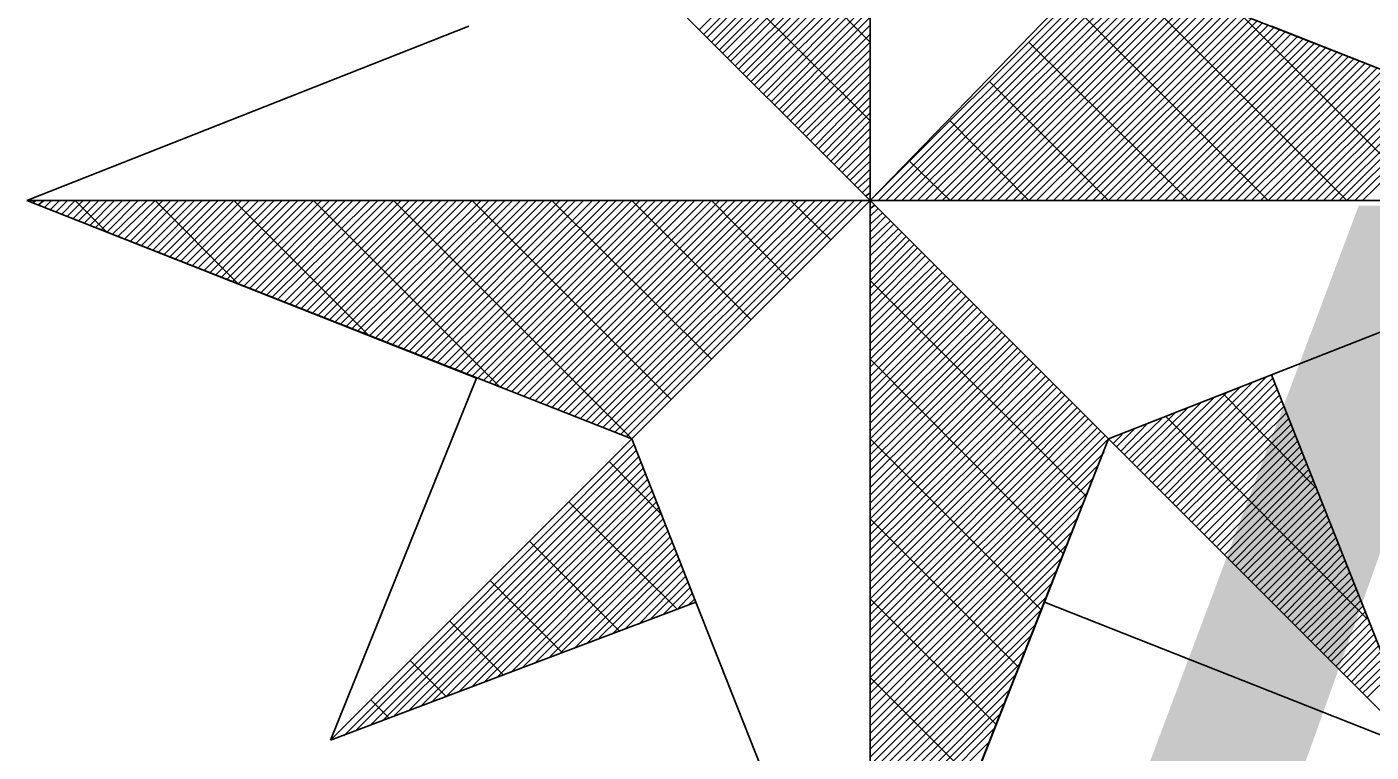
# Model space of a CAD drawing. Extents: x -729889 to -691139, y -995431 to -974354.
# Drawn here: x -725501.115 to -725499.035, y -978448.674 to -978447.551 of the extents above; entities that cross this region are included whole.
import ezdxf

# ---------------------------------------------------------------- set-up
doc = ezdxf.new("R2010")
doc.units = 0
for name, color, linetype in [('Atributy', 7, 'Continuous'), ('Skutečně zaměřené kabelové vedení', 7, 'Continuous'), ('Světelný bod se zemním svítidlem', 7, 'Continuous')]:
    doc.layers.add(name, color=color, linetype=linetype)

# ---------------------------------------------------------------- blocks, each defined once
blk = doc.blocks.new('Světlo')
at = {"layer": 'Světelný bod se zemním svítidlem'}
for p, q in [((0, 0), (0, 1.6939)), ((0, 1.6939), (0, -1.3043)), ((0, 0.2452), (-0.3148, 0.5617)), ((-0.2643, 0.2643), (0, 0.5287)), ((-0.2574, 0.2574), (0, 0.5165)), ((-0.2522, 0.2522), (0, 0.5043)), ((-0.2452, 0.2452), (0, 0.4922)), ((-0.24, 0.24), (0, 0.48)), ((0, 0.1235), (-0.3426, 0.4643)), ((-0.233, 0.233), (0, 0.4678)), ((-0.2278, 0.2278), (0, 0.4557)), ((-0.2209, 0.2209), (0, 0.4435)), ((-0.2157, 0.2157), (0, 0.4296)), ((-0.2087, 0.2087), (0, 0.4174)), ((-0.2035, 0.2035), (0, 0.4052)), ((-0.1965, 0.1965), (0, 0.393)), ((-0.1913, 0.1913), (0, 0.3809)), ((-0.3687, 0.3687), (0, 0)), ((0, 0), (-0.3687, 0.3687)), ((-0.1843, 0.1843), (0, 0.3687)), ((-0.1791, 0.1791), (0, 0.3565)), ((0.3687, 0.3687), (0, 0)), ((0.3687, 0.3687), (0, 0)), ((0, 0), (0.3687, 0.3687)), ((0.0122, 0), (0.3774, 0.3652)), ((0.0243, 0), (0.3861, 0.3617)), ((0.0365, 0), (0.3948, 0.3583)), ((0.0487, 0), (0.4035, 0.3548)), ((1.3043, 0), (0.3687, 0.3687)), ((0.7374, 0), (0.3687, 0.3687)), ((-0.1722, 0.1722), (0, 0.3443)), ((0.0609, 0), (0.4139, 0.3513)), ((0.073, 0), (0.4226, 0.3478)), ((0.0852, 0), (0.4313, 0.3443)), ((0.0991, 0), (0.44, 0.3409)), ((0.1113, 0), (0.4487, 0.3374)), ((0.1235, 0), (0.4574, 0.3339)), ((-0.1652, 0.1652), (0, 0.3322)), ((-0.16, 0.16), (0, 0.32)), ((0.1357, 0), (0.4661, 0.3304)), ((0.1478, 0), (0.4748, 0.327)), ((0.16, 0), (0.4835, 0.3235)), ((0.1722, 0), (0.4922, 0.32)), ((0.1843, 0), (0.5009, 0.3165)), ((0.1965, 0), (0.5096, 0.313)), ((-0.153, 0.153), (0, 0.3078)), ((-0.1478, 0.1478), (0, 0.2957)), ((0.2087, 0), (0.5183, 0.3096)), ((0.2209, 0), (0.527, 0.3061)), ((0.233, 0), (0.5374, 0.3026)), ((0.2452, 0), (0.5461, 0.2991)), ((0.2574, 0), (0.5548, 0.2957)), ((0.2713, 0), (0.5635, 0.2922)), ((0.6157, 0), (0.3078, 0.3078)), ((-0.1409, 0.1409), (0, 0.2835)), ((-0.1357, 0.1357), (0, 0.2713)), ((0.2835, 0), (0.5722, 0.2887)), ((0.2957, 0), (0.5809, 0.2852)), ((0.3078, 0), (0.5896, 0.2817)), ((0.32, 0), (0.5983, 0.2783)), ((0.3322, 0), (0.607, 0.2748)), ((0.3443, 0), (0.6157, 0.2713)), ((0.8609, 0), (0.5722, 0.2887)), ((-1.3043, 0), (-0.6209, 0.2696)), ((-0.1287, 0.1287), (0, 0.2574)), ((0.3565, 0), (0.6243, 0.2678)), ((0.3687, 0), (0.633, 0.2643)), ((0.3809, 0), (0.6417, 0.2609)), ((0.393, 0), (0.6504, 0.2574)), ((0.4052, 0), (0.6609, 0.2539)), ((0.4174, 0), (0.6696, 0.2504)), ((0.6209, 0.2696), (1.3043, 0)), ((-0.1235, 0.1235), (0, 0.2452)), ((-0.1165, 0.1165), (0, 0.233)), ((0.4922, 0), (0.2452, 0.2452)), ((0.4313, 0), (0.6783, 0.247)), ((0.4435, 0), (0.687, 0.2435)), ((0.4557, 0), (0.6957, 0.24)), ((0.4678, 0), (0.7043, 0.2365)), ((0.48, 0), (0.713, 0.233)), ((0.4922, 0), (0.7217, 0.2296)), ((-0.1113, 0.1113), (0, 0.2209)), ((-0.1043, 0.1043), (0, 0.2087)), ((0.5043, 0), (0.7304, 0.2261)), ((0.5165, 0), (0.7391, 0.2226)), ((0.5287, 0), (0.7478, 0.2191)), ((0.5409, 0), (0.7565, 0.2157)), ((0.553, 0), (0.7652, 0.2122)), ((0.5652, 0), (0.7739, 0.2087)), ((-0.0991, 0.0991), (0, 0.1965)), ((0.5774, 0), (0.7843, 0.2052)), ((0.5896, 0), (0.793, 0.2017)), ((0.6035, 0), (0.8017, 0.1983)), ((0.6157, 0), (0.8104, 0.1948)), ((0.6278, 0), (0.8191, 0.1913)), ((0.64, 0), (0.8278, 0.1878)), ((-0.0922, 0.0922), (0, 0.1843)), ((-0.0852, 0.0852), (0, 0.1722)), ((0.3687, 0), (0.1843, 0.1843)), ((0.6522, 0), (0.8365, 0.1843)), ((0.6643, 0), (0.8452, 0.1809)), ((0.6765, 0), (0.8539, 0.1774)), ((0.6887, 0), (0.8626, 0.1739)), ((0.7009, 0), (0.8713, 0.1704)), ((0.713, 0), (0.88, 0.167)), ((-0.08, 0.08), (0, 0.16)), ((-0.073, 0.073), (0, 0.1478)), ((0.7252, 0), (0.8887, 0.1635)), ((0.7374, 0), (0.8974, 0.16)), ((0.7496, 0), (0.9061, 0.1565)), ((0.7617, 0), (0.9165, 0.153)), ((-0.0678, 0.0678), (0, 0.1357)), ((-0.0609, 0.0609), (0, 0.1235)), ((-0.0557, 0.0557), (0, 0.1113)), ((0.2452, 0), (0.1235, 0.1235)), ((-0.0487, 0.0487), (0, 0.0991)), ((-0.0435, 0.0435), (0, 0.0852)), ((-0.0365, 0.0365), (0, 0.073)), ((-0.0313, 0.0313), (0, 0.0609)), ((-0.0243, 0.0243), (0, 0.0487)), ((0.1235, 0), (0.0609, 0.0609)), ((-0.0191, 0.0191), (0, 0.0365)), ((-0.0122, 0.0122), (0, 0.0243)), ((-1.3043, 0), (-0.3687, -0.3687)), ((0, 0), (-1.3043, 0)), ((-0.6087, -0.2748), (-1.3043, 0)), ((-1.3043, 0), (1.3043, 0)), ((-1.3043, 0), (-1.3043, 0)), ((-1.2957, -0.0035), (-1.2904, 0)), ((-1.287, -0.007), (-1.2783, 0)), ((-1.2765, -0.0104), (-1.2661, 0)), ((-1.2678, -0.0139), (-1.2539, 0)), ((-1.2591, -0.0174), (-1.2417, 0)), ((-1.2504, -0.0209), (-1.2296, 0)), ((-1.2417, -0.0243), (-1.2174, 0)), ((-1.233, -0.0278), (-1.2052, 0)), ((-1.1809, -0.0487), (-1.2296, 0)), ((-1.2243, -0.0313), (-1.193, 0)), ((-1.2157, -0.0348), (-1.1809, 0)), ((-1.207, -0.0383), (-1.1687, 0)), ((-1.1983, -0.0417), (-1.1565, 0)), ((-1.1896, -0.0452), (-1.1443, 0)), ((-1.1809, -0.0487), (-1.1322, 0)), ((-1.1722, -0.0522), (-1.1183, 0)), ((-1.1635, -0.0557), (-1.1061, 0)), ((-1.153, -0.0591), (-1.0939, 0)), ((-1.1443, -0.0626), (-1.0817, 0)), ((-1.1357, -0.0661), (-1.0696, 0)), ((-1.127, -0.0696), (-1.0574, 0)), ((-1.1183, -0.073), (-1.0452, 0)), ((-1.1096, -0.0765), (-1.033, 0)), ((-0.9774, -0.1287), (-1.1061, 0)), ((-1.1009, -0.08), (-1.0209, 0)), ((-1.0922, -0.0835), (-1.0087, 0)), ((-1.0835, -0.087), (-0.9965, 0)), ((-1.0748, -0.0904), (-0.9843, 0)), ((-1.0661, -0.0939), (-0.9722, 0)), ((-1.0574, -0.0974), (-0.96, 0)), ((-1.0487, -0.1009), (-0.9461, 0)), ((-1.04, -0.1043), (-0.9339, 0)), ((-1.0296, -0.1078), (-0.9217, 0)), ((-1.0209, -0.1113), (-0.9096, 0)), ((-1.0122, -0.1148), (-0.8974, 0)), ((-1.0035, -0.1183), (-0.8852, 0)), ((-0.9948, -0.1217), (-0.873, 0)), ((-0.9861, -0.1252), (-0.8609, 0)), ((-0.7757, -0.2087), (-0.9843, 0)), ((-0.9774, -0.1287), (-0.8487, 0)), ((-0.9687, -0.1322), (-0.8365, 0)), ((-0.96, -0.1357), (-0.8243, 0)), ((-0.9513, -0.1391), (-0.8122, 0)), ((-0.9426, -0.1426), (-0.8, 0)), ((-0.9339, -0.1461), (-0.7878, 0)), ((-0.9252, -0.1496), (-0.7739, 0)), ((-0.9165, -0.153), (-0.7617, 0)), ((-0.9061, -0.1565), (-0.7496, 0)), ((-0.8974, -0.16), (-0.7374, 0)), ((-0.8887, -0.1635), (-0.7252, 0)), ((-0.88, -0.167), (-0.713, 0)), ((-0.8713, -0.1704), (-0.7009, 0)), ((-0.8626, -0.1739), (-0.6887, 0)), ((-0.5722, -0.2887), (-0.8609, 0)), ((-0.8539, -0.1774), (-0.6765, 0)), ((-0.8452, -0.1809), (-0.6643, 0)), ((-0.8365, -0.1843), (-0.6522, 0)), ((-0.8278, -0.1878), (-0.64, 0)), ((-0.8191, -0.1913), (-0.6278, 0)), ((-0.8104, -0.1948), (-0.6157, 0)), ((-0.8017, -0.1983), (-0.6017, 0)), ((-0.793, -0.2017), (-0.5896, 0)), ((-0.7843, -0.2052), (-0.5774, 0)), ((-0.7739, -0.2087), (-0.5652, 0)), ((-0.7652, -0.2122), (-0.553, 0)), ((-0.7565, -0.2157), (-0.5409, 0)), ((-0.7478, -0.2191), (-0.5287, 0)), ((-0.7391, -0.2226), (-0.5165, 0)), ((-0.3687, -0.3687), (-0.7374, 0)), ((-0.7304, -0.2261), (-0.5043, 0)), ((-0.7217, -0.2296), (-0.4922, 0)), ((-0.713, -0.233), (-0.48, 0)), ((-0.7043, -0.2365), (-0.4678, 0)), ((-0.6957, -0.24), (-0.4557, 0)), ((-0.687, -0.2435), (-0.4435, 0)), ((-0.6783, -0.247), (-0.4296, 0)), ((-0.6696, -0.2504), (-0.4174, 0)), ((-0.6591, -0.2539), (-0.4052, 0)), ((-0.6504, -0.2574), (-0.393, 0)), ((-0.6417, -0.2609), (-0.3809, 0)), ((-0.633, -0.2643), (-0.3687, 0)), ((-0.6243, -0.2678), (-0.3565, 0)), ((-0.6157, -0.2713), (-0.3443, 0)), ((-0.3078, -0.3078), (-0.6157, 0)), ((-0.607, -0.2748), (-0.3322, 0)), ((-0.5983, -0.2783), (-0.32, 0)), ((-0.5896, -0.2817), (-0.3078, 0)), ((-0.5809, -0.2852), (-0.2957, 0)), ((-0.5722, -0.2887), (-0.2835, 0)), ((-0.5635, -0.2922), (-0.2713, 0)), ((-0.5548, -0.2957), (-0.2574, 0)), ((-0.5461, -0.2991), (-0.2452, 0)), ((-0.5357, -0.3026), (-0.233, 0)), ((-0.527, -0.3061), (-0.2209, 0)), ((-0.5183, -0.3096), (-0.2087, 0)), ((-0.5096, -0.313), (-0.1965, 0)), ((-0.5009, -0.3165), (-0.1843, 0)), ((-0.4922, -0.32), (-0.1722, 0)), ((-0.2452, -0.2452), (-0.4922, 0)), ((-0.4835, -0.3235), (-0.16, 0)), ((-0.4748, -0.327), (-0.1478, 0)), ((-0.4661, -0.3304), (-0.1357, 0)), ((-0.4574, -0.3339), (-0.1235, 0)), ((-0.4487, -0.3374), (-0.1113, 0)), ((-0.44, -0.3409), (-0.0991, 0)), ((-0.4313, -0.3443), (-0.0852, 0)), ((-0.4226, -0.3478), (-0.073, 0)), ((-0.4139, -0.3513), (-0.0609, 0)), ((-0.4035, -0.3548), (-0.0487, 0)), ((-0.3948, -0.3583), (-0.0365, 0)), ((-0.3861, -0.3617), (-0.0243, 0)), ((-0.3774, -0.3652), (-0.0122, 0)), ((-0.3687, -0.3687), (0, 0)), ((0, 0), (-0.3687, -0.3687)), ((0, 0), (-0.3687, -0.3687)), ((-0.1843, -0.1843), (-0.3687, 0)), ((-0.1235, -0.1235), (-0.2452, 0)), ((-0.0609, -0.0609), (-0.1235, 0)), ((-0.007, 0.007), (0, 0.0122)), ((0, 0), (0, -1.3043)), ((0.3687, -0.3687), (0, 0)), ((0, 0), (1.3043, 0)), ((0.3687, -0.3687), (0, 0)), ((0.3687, -0.3687), (0, 0)), ((1.3043, 0), (0.6209, -0.2696)), ((0, -0.0122), (0.007, -0.007)), ((0, -0.0243), (0.0122, -0.0122)), ((0, -0.0365), (0.0191, -0.0191)), ((0, -0.0487), (0.0243, -0.0243)), ((0, -0.0609), (0.0313, -0.0313)), ((0, -0.073), (0.0365, -0.0365)), ((0, -0.0852), (0.0435, -0.0435)), ((0, -0.0991), (0.0487, -0.0487)), ((0, -0.1113), (0.0557, -0.0557)), ((0, -0.1235), (0.0609, -0.0609)), ((0, -0.1357), (0.0678, -0.0678)), ((0, -0.1478), (0.073, -0.073)), ((0, -0.16), (0.08, -0.08)), ((0, -0.1722), (0.0852, -0.0852)), ((0, -0.1843), (0.0922, -0.0922)), ((0, -0.1965), (0.0991, -0.0991)), ((0, -0.2087), (0.1043, -0.1043)), ((0, -0.2209), (0.1113, -0.1113)), ((0, -0.233), (0.1165, -0.1165)), ((0, -0.2452), (0.1235, -0.1235)), ((0.3339, -0.4574), (0, -0.1235)), ((0, -0.2574), (0.1287, -0.1287)), ((0, -0.2713), (0.1357, -0.1357)), ((0, -0.2835), (0.1409, -0.1409)), ((0, -0.2957), (0.1478, -0.1478)), ((0, -0.3078), (0.153, -0.153)), ((0, -0.32), (0.16, -0.16)), ((0, -0.3322), (0.1652, -0.1652)), ((0, -0.3443), (0.1722, -0.1722)), ((0, -0.3565), (0.1791, -0.1791)), ((0, -0.3687), (0.1843, -0.1843)), ((0, -0.3809), (0.1913, -0.1913)), ((0, -0.393), (0.1965, -0.1965)), ((0, -0.4052), (0.2035, -0.2035)), ((0, -0.4174), (0.2087, -0.2087)), ((0, -0.4296), (0.2157, -0.2157)), ((0, -0.4435), (0.2209, -0.2209)), ((0, -0.4557), (0.2278, -0.2278)), ((0, -0.4678), (0.233, -0.233)), ((0, -0.48), (0.24, -0.24)), ((0, -0.4922), (0.2452, -0.2452)), ((0.2991, -0.5461), (0, -0.2452)), ((0, -0.5043), (0.2522, -0.2522)), ((0, -0.5165), (0.2574, -0.2574)), ((0, -0.5287), (0.2643, -0.2643)), ((0.6209, -0.2696), (0.3687, -0.3687)), ((0.8504, -0.8504), (0.6209, -0.2696)), ((0.6209, -0.2696), (0.8504, -0.8504)), ((-0.8348, -0.8348), (-0.6087, -0.2748)), ((0, -0.5409), (0.2713, -0.2713)), ((0, -0.553), (0.2765, -0.2765)), ((0, -0.5652), (0.2835, -0.2835)), ((0, -0.5774), (0.2887, -0.2887)), ((0.4313, -0.4296), (0.5722, -0.2887)), ((0.4365, -0.4365), (0.593, -0.28)), ((0.4435, -0.4435), (0.6122, -0.273)), ((0.4487, -0.4487), (0.6226, -0.2748)), ((0.4557, -0.4557), (0.6261, -0.2835)), ((0, -0.5896), (0.2957, -0.2957)), ((0, -0.6017), (0.3009, -0.3009)), ((0, -0.6157), (0.3078, -0.3078)), ((0.4174, -0.4174), (0.5322, -0.3043)), ((0.4243, -0.4243), (0.5513, -0.2974)), ((0.4609, -0.4609), (0.6296, -0.2922)), ((0.4678, -0.4678), (0.633, -0.3009)), ((0.473, -0.473), (0.6365, -0.3096)), ((0.6887, -0.4435), (0.5461, -0.2991)), ((0, -0.6278), (0.313, -0.313)), ((0, -0.64), (0.32, -0.32)), ((0, -0.6522), (0.3252, -0.3252)), ((0, -0.6643), (0.3322, -0.3322)), ((0.4, -0.4), (0.4713, -0.3287)), ((0.4052, -0.4052), (0.4904, -0.3217)), ((0.4122, -0.4122), (0.5113, -0.313)), ((0.48, -0.48), (0.64, -0.3183)), ((0.4852, -0.4852), (0.6435, -0.3287)), ((0, -0.6765), (0.3374, -0.3374)), ((0, -0.6887), (0.3443, -0.3443)), ((0, -0.7009), (0.3513, -0.3513)), ((0.3809, -0.3809), (0.4087, -0.353)), ((0.3878, -0.3878), (0.4296, -0.3443)), ((0.393, -0.393), (0.4504, -0.3374)), ((0.7687, -0.647), (0.4574, -0.3339)), ((0.4922, -0.4922), (0.647, -0.3374)), ((0.4974, -0.4974), (0.6504, -0.3461)), ((-0.3687, -0.3687), (-0.8348, -0.8348)), ((-0.3687, -0.3687), (-0.8348, -0.8348)), ((-0.8348, -0.8348), (-0.3687, -0.3687)), ((-0.2696, -0.6209), (-0.3687, -0.3687)), ((0, -0.713), (0.3565, -0.3565)), ((0, -0.7252), (0.3635, -0.3635)), ((0, -1.3043), (0.3687, -0.3687)), ((0, -1.3043), (0.3687, -0.3687)), ((0, -0.7374), (0.3687, -0.3687)), ((0.2643, -0.633), (0, -0.3687)), ((0.3687, -0.3687), (0.2696, -0.6209)), ((0.3687, -0.3687), (0.8504, -0.8504)), ((0.3687, -0.3687), (0.8504, -0.8504)), ((0.3757, -0.3757), (0.3896, -0.3617)), ((0.5043, -0.5043), (0.6539, -0.3548)), ((0.5096, -0.5096), (0.6574, -0.3635)), ((0.5165, -0.5165), (0.6609, -0.3722)), ((-0.8139, -0.8278), (-0.3652, -0.3774)), ((-0.7948, -0.8191), (-0.3617, -0.3861)), ((0, -0.7496), (0.3617, -0.3896)), ((0.5235, -0.5235), (0.6643, -0.3809)), ((0.5287, -0.5287), (0.6678, -0.3896)), ((-0.7739, -0.8122), (-0.3583, -0.3965)), ((-0.7548, -0.8052), (-0.3548, -0.4052)), ((-0.7357, -0.7965), (-0.3513, -0.4139)), ((-0.3235, -0.4852), (-0.4035, -0.4035)), ((0, -0.7617), (0.353, -0.4087)), ((0.5357, -0.5357), (0.6713, -0.3983)), ((0.5409, -0.5409), (0.6748, -0.407)), ((0.5478, -0.5478), (0.6783, -0.4157)), ((-0.7148, -0.7896), (-0.3478, -0.4226)), ((-0.6957, -0.7826), (-0.3443, -0.4313)), ((0, -0.7739), (0.3443, -0.4296)), ((0.553, -0.553), (0.6817, -0.4243)), ((0.56, -0.56), (0.6852, -0.433)), ((-0.6765, -0.7739), (-0.3409, -0.44)), ((-0.6557, -0.767), (-0.3374, -0.4487)), ((-0.6365, -0.76), (-0.3339, -0.4574)), ((0, -0.7878), (0.3374, -0.4504)), ((0.5652, -0.5652), (0.6887, -0.4417)), ((0.5722, -0.5722), (0.6922, -0.4504)), ((-0.6157, -0.7513), (-0.3304, -0.4661)), ((-0.5965, -0.7443), (-0.327, -0.4748)), ((-0.2991, -0.6313), (-0.4661, -0.4661)), ((0, -0.8), (0.3287, -0.4696)), ((0.5774, -0.5774), (0.6957, -0.4609)), ((0.5843, -0.5843), (0.6991, -0.4696)), ((-0.5774, -0.7374), (-0.3235, -0.4835)), ((-0.5565, -0.7304), (-0.32, -0.4922)), ((0, -0.8122), (0.3217, -0.4904)), ((0.2296, -0.7217), (0, -0.4922)), ((0.5896, -0.5896), (0.7026, -0.4783)), ((0.5965, -0.5965), (0.7061, -0.487)), ((0.6035, -0.6017), (0.7096, -0.4957)), ((-0.5374, -0.7217), (-0.3165, -0.5009)), ((-0.5183, -0.7148), (-0.313, -0.5113)), ((0, -0.8243), (0.313, -0.5113)), ((0.6087, -0.6087), (0.713, -0.5043)), ((0.6157, -0.6157), (0.7165, -0.513)), ((-0.3878, -0.6661), (-0.527, -0.527)), ((-0.4974, -0.7078), (-0.3096, -0.52)), ((-0.4783, -0.6991), (-0.3061, -0.5287)), ((-0.4574, -0.6922), (-0.3026, -0.5374)), ((0, -0.8365), (0.3043, -0.5322)), ((0.6209, -0.6209), (0.72, -0.5217)), ((0.6278, -0.6278), (0.7235, -0.5304)), ((0.633, -0.633), (0.727, -0.5391)), ((-0.4383, -0.6852), (-0.2991, -0.5461)), ((-0.4191, -0.6765), (-0.2957, -0.5548)), ((0, -0.8487), (0.2974, -0.5513)), ((0.64, -0.64), (0.7304, -0.5478)), ((0.6452, -0.6452), (0.7339, -0.5565)), ((-0.3983, -0.6696), (-0.2922, -0.5635)), ((-0.3791, -0.6626), (-0.2887, -0.5722)), ((-0.3583, -0.6557), (-0.2852, -0.5809)), ((0, -0.8609), (0.2887, -0.5722)), ((0.6522, -0.6522), (0.7374, -0.5652)), ((0.6574, -0.6574), (0.7409, -0.5757)), ((-0.4765, -0.6991), (-0.5878, -0.5878)), ((-0.3391, -0.647), (-0.2817, -0.5896)), ((-0.32, -0.64), (-0.2783, -0.5983)), ((0, -0.873), (0.28, -0.593)), ((0.6643, -0.6643), (0.7443, -0.5843)), ((0.6696, -0.6696), (0.7478, -0.593)), ((0.6765, -0.6765), (0.7513, -0.6017)), ((-0.2696, -0.6209), (-0.8348, -0.8348)), ((-0.2991, -0.633), (-0.2748, -0.607)), ((-0.28, -0.6243), (-0.2713, -0.6157)), ((0, -1.3043), (-0.2696, -0.6209)), ((0, -0.8852), (0.273, -0.6122)), ((0.1948, -0.8104), (0, -0.6157)), ((0.2696, -0.6209), (0, -1.3043)), ((0.8504, -0.8504), (0.2696, -0.6209)), ((0.6817, -0.6817), (0.7548, -0.6104)), ((0.6887, -0.6887), (0.7583, -0.6191)), ((0, -0.8974), (0.2643, -0.633)), ((0.6957, -0.6957), (0.7617, -0.6278)), ((0.7009, -0.7009), (0.7652, -0.6365)), ((-0.567, -0.7339), (-0.6504, -0.6504)), ((0, -0.9096), (0.2574, -0.6539)), ((0.7078, -0.7078), (0.7687, -0.6452)), ((0.713, -0.713), (0.7722, -0.6539)), ((0.72, -0.72), (0.7757, -0.6626)), ((0, -0.9217), (0.2487, -0.673)), ((0.7252, -0.7252), (0.7791, -0.6713)), ((0.7322, -0.7322), (0.7826, -0.68)), ((0, -0.9339), (0.2417, -0.6939)), ((0.7374, -0.7374), (0.7861, -0.6887)), ((0.7443, -0.7443), (0.7896, -0.6974)), ((-0.6557, -0.767), (-0.7113, -0.7113)), ((0, -0.9461), (0.233, -0.7148)), ((0.7496, -0.7496), (0.793, -0.7078)), ((0.7565, -0.7565), (0.7965, -0.7165)), ((0.7617, -0.7617), (0.8, -0.7252)), ((0, -0.96), (0.2243, -0.7339)), ((0.16, -0.8974), (0, -0.7374)), ((0.7687, -0.7687), (0.8035, -0.7339)), ((0, -0.9722), (0.2174, -0.7548)), ((-0.7443, -0.8), (-0.7722, -0.7722)), ((0, -0.9843), (0.2087, -0.7757)), ((0, -0.9965), (0.2, -0.7948)), ((0, -1.0087), (0.193, -0.8157)), ((0, -1.0209), (0.1843, -0.8365))]:
    blk.add_line(p, q, dxfattribs=at)

msp = doc.modelspace()

# ---------------------------------------------------------------- linework, layer by layer
at = {"layer": 'Skutečně zaměřené kabelové vedení'}
msp.add_lwpolyline([(-725495.52, -978444.55), (-725495.7899, -978444.7082), (-725495.9056, -978444.7909), (-725495.9966, -978444.8653), (-725496.3852, -978445.1712), (-725496.7076, -978445.4193), (-725497.1376, -978445.7583), (-725497.7577, -978446.213), (-725498.0471, -978446.428), (-725498.4936, -978446.7587), (-725498.9152, -978447.0812), (-725499.1468, -978447.2466), (-725499.5106, -978447.5111), (-725499.81, -978447.82)], dxfattribs=at)

# ---------------------------------------------------------------- block references
at = {"layer": 'Světelný bod se zemním svítidlem', "xscale": 1.0005800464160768, "yscale": 1.0005800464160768}
msp.add_blockref('Světlo', (-725499.81, -978447.82), dxfattribs=at)

# ---------------------------------------------------------------- texts
at = {"layer": 'Atributy'}
msp.add_text('A-0200', height=2, dxfattribs=at).set_placement((-725499.81, -978449.8276))

doc.saveas('drawing.dxf')
